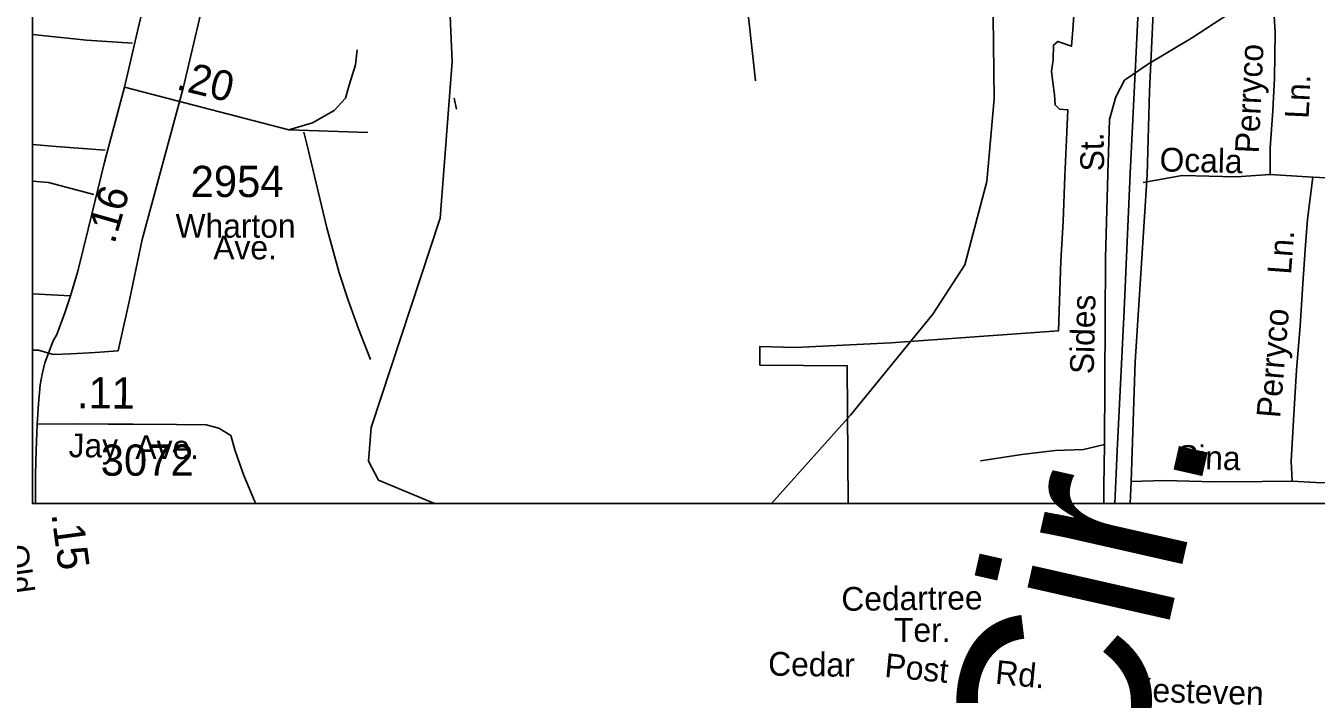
# Model space of a CAD drawing. Extents: x 1553981 to 1780076, y 812965 to 996873.
# Drawn here: x 1632320 to 1632965, y 844957 to 845291 of the extents above; entities that cross this region are included whole.
import ezdxf

# ---------------------------------------------------------------- set-up
doc = ezdxf.new("R2010")
doc.units = 0
for name, color, linetype in [('Default', 7, 'Continuous'), ('Exist Hydrographic Creek Single Shore', 7, 'Continuous'), ('Exist Hydrographic Misc Water Feature', 7, 'Continuous'), ('Exist Road Non-System Type 51 Label', 7, 'Continuous'), ('Exist Road Primary NC Divided Attributed', 7, 'Continuous'), ('Exist Road Secondary Mileage Hundredths English Label', 7, 'Continuous'), ('Exist Road Secondary Type 41 Attributed', 7, 'Continuous'), ('Exist Road Secondary Type 51 Attributed', 7, 'Continuous'), ('Exist Road Secondary Type 51 Number Label', 7, 'Continuous'), ('Map Preparation Border Antique Large Shape', 7, 'Continuous'), ('Map Preparation Border County Name Lower Right Label', 7, 'Continuous'), ('Map Preparation Border FIPS Code Label', 7, 'Continuous'), ('Map Preparation Border Revised Sign Off', 7, 'Continuous')]:
    doc.layers.add(name, color=color, linetype=linetype)

msp = doc.modelspace()

# ---------------------------------------------------------------- linework, layer by layer
at = {"layer": 'Default'}
msp.add_lwpolyline([(1632323.05, 848155.4), (1636375.85, 848155.4), (1636375.85, 845052.3), (1632323.05, 845052.3)], close=True, dxfattribs=at)
at = {"layer": 'Exist Hydrographic Creek Single Shore'}
for points in [[(1632692.73, 845052.3), (1632732.2, 845096.51), (1632773.45, 845146.96), (1632789.44, 845171.67), (1632800.45, 845213.31), (1632804.08, 845254.67), (1632802.58, 845377.8), (1632813.7, 845426.82), (1632831.82, 845457.63), (1632839.45, 845485.79), (1632839.69, 845508.77), (1632830.7, 845531.51), (1632816.45, 845556.02)], [(1632524.21, 845052.3), (1632524.2, 845052.31), (1632496.19, 845063.96), (1632491.2, 845073.5), (1632492.45, 845090.3), (1632527.07, 845195.05), (1632533.01, 845273.17), (1632531.5, 845307.82), (1632547.83, 845343.58), (1632544.07, 845367.86), (1632544.7, 845424.07), (1632563.08, 845469.65)]]:
    msp.add_lwpolyline(points, dxfattribs=at)
at = {"layer": 'Exist Hydrographic Misc Water Feature'}
msp.add_line((1632535.18, 845249.5), (1632534.04, 845254.96), dxfattribs=at)
at = {"layer": 'Exist Road Primary NC Divided Attributed'}
for points in [[(1632887.13, 845523.63), (1632879.38, 845364.34), (1632874.95, 845274.63), (1632872.18, 845217.31), (1632869.13, 845149.06), (1632867.75, 845122.06), (1632865.67, 845078.59), (1632864.41, 845052.3)], [(1632872.07, 845052.3), (1632872.6, 845063.22), (1632874.67, 845123.17), (1632880.63, 845216.48), (1632881.87, 845258.57), (1632884.64, 845319.35), (1632887.01, 845363.13), (1632894.82, 845516.77)]]:
    msp.add_lwpolyline(points, dxfattribs=at)
at = {"layer": 'Exist Road Secondary Type 41 Attributed'}
msp.add_lwpolyline([(1632360.99, 845092.01), (1632373.51, 845091.93), (1632395.22, 845091.86)], dxfattribs=at)
at = {"layer": 'Exist Road Secondary Type 51 Attributed'}
for points in [[(1632369.07, 845260.55), (1632376.1, 845290.74), (1632386.25, 845332.04), (1632394.15, 845363.83)], [(1632342.13, 845156.18), (1632345.72, 845168.51), (1632351.02, 845189.52), (1632359.18, 845222.91), (1632369.07, 845260.55)], [(1632369.07, 845260.55), (1632451.42, 845239.18), (1632490.9, 845237.88)], [(1632323.05, 845157.23), (1632342.13, 845156.18)], [(1632325.49, 845092), (1632326.07, 845102.2), (1632326.99, 845111.59), (1632328.01, 845116.91), (1632329.36, 845122.68), (1632333.45, 845133.59), (1632335.32, 845136.85), (1632339.36, 845147.64), (1632342.13, 845156.18)], [(1632324.59, 845052.3), (1632324.59, 845067.05), (1632324.95, 845078.85), (1632325.49, 845092)], [(1632325.49, 845092), (1632344.05, 845092.12), (1632360.99, 845092.01)]]:
    msp.add_lwpolyline(points, dxfattribs=at)
at = {"layer": 'Map Preparation Border County Name Lower Right Label'}
for points in [[(1632720.95, 845452.68), (1632701.38, 845451.85), (1632695.39, 845450.52), (1632692.72, 845443.86), (1632681.41, 845352.57), (1632676.75, 845322.59), (1632681.41, 845293.94), (1632684.71, 845263.66)], [(1632881.26, 845272.17), (1632902.81, 845284.95), (1632929.15, 845302.12), (1632939.12, 845312.9), (1632942.72, 845320.89)], [(1632942.72, 845320.89), (1632944.64, 845287.76), (1632944.28, 845265.03), (1632943.55, 845248.81), (1632942.24, 845230.07), (1632942.24, 845216.79)], [(1632373.13, 845282.48), (1632350.15, 845283.96), (1632323.05, 845286.78)], [(1632485.5, 845279.14), (1632484.62, 845271.65), (1632481.48, 845261.46), (1632479.63, 845254.99), (1632474.05, 845248.83), (1632463.22, 845242.74), (1632451.42, 845239.18)], [(1632859.34, 845081.86), (1632859.74, 845174.91), (1632860.94, 845217.24), (1632861.74, 845244.4), (1632864.93, 845255.58), (1632869.32, 845263.97), (1632881.26, 845272.17)], [(1632458.9, 845238.05), (1632460.76, 845230.03), (1632465.01, 845212.49), (1632470.41, 845190.17), (1632476.55, 845167.58), (1632481.08, 845154.03), (1632486.12, 845139.72), (1632492.14, 845124.39)], [(1632359.43, 845228.98), (1632334.98, 845230.84), (1632323.05, 845231.83)], [(1632323.05, 845213.57), (1632331.21, 845212.78), (1632353.75, 845206.89)], [(1632942.24, 845216.79), (1632925.14, 845215.66), (1632898.19, 845216.31), (1632878.69, 845212.83)], [(1632942.24, 845216.79), (1632963.51, 845215.5)], [(1632953.2, 845063.53), (1632952.6, 845073.53), (1632953.97, 845096.74), (1632955.3, 845118.97), (1632957.12, 845141.17), (1632958.45, 845162.13), (1632959.73, 845179.37), (1632960.93, 845194.57), (1632963.51, 845215.5)], [(1633021.57, 845215.5), (1632988.71, 845214.86), (1632970.21, 845215.18), (1632963.51, 845215.5)], [(1632395.22, 845091.86), (1632409.95, 845091.64), (1632416.3, 845089.96), (1632422.26, 845086.26), (1632424.53, 845078.59), (1632428.79, 845066.38), (1632434.18, 845053.59), (1632434.76, 845052.3)], [(1632859.34, 845081.86), (1632848.81, 845079.33), (1632834.57, 845078.8), (1632818.05, 845076.78), (1632797.27, 845073.6)], [(1632859.34, 845081.86), (1632859.01, 845060.92), (1632859.01, 845052.3)], [(1632953.2, 845063.53), (1632938.21, 845063.26), (1632914.24, 845063.1), (1632889.27, 845063.73), (1632872.6, 845063.22)], [(1633019.11, 845062.55), (1633008.87, 845061.7), (1632993.13, 845061.67), (1632976.92, 845062.68), (1632964.94, 845062.84), (1632953.2, 845063.53)]]:
    msp.add_lwpolyline(points, dxfattribs=at)
at = {"layer": 'Map Preparation Border FIPS Code Label'}
for points in [[(1632422.82, 845363.57), (1632398.46, 845260), (1632378, 845184.36), (1632371.89, 845154.86), (1632365.93, 845128.7), (1632354.47, 845127.75), (1632342.3, 845127.15), (1632333.47, 845126.79), (1632326.12, 845128.9), (1632323.05, 845128.9)], [(1632731.13, 845052.3), (1632730.63, 845121.17), (1632686.96, 845121.5), (1632686.96, 845130.88), (1632704.75, 845130.23), (1632752.45, 845132.67), (1632836.37, 845138.72), (1632837.49, 845173.52), (1632838.57, 845193.36), (1632839.54, 845215.96), (1632840.37, 845234.3), (1632840.94, 845249.16), (1632836.84, 845249.54), (1632834.61, 845251.66), (1632834.26, 845256.78), (1632833.54, 845262.9), (1632832.82, 845268.52), (1632833.59, 845274.13), (1632833.87, 845281.5), (1632835.99, 845283.37), (1632842.82, 845280.98), (1632843.47, 845289.1), (1632844.67, 845305.95)]]:
    msp.add_lwpolyline(points, dxfattribs=at)
at = {"layer": 'Map Preparation Border Revised Sign Off'}
for points in [[(1632422.82, 845363.57), (1632398.46, 845260), (1632378, 845184.36), (1632371.89, 845154.86), (1632365.93, 845128.7), (1632354.47, 845127.75), (1632342.3, 845127.15), (1632333.47, 845126.79), (1632326.12, 845128.9), (1632323.05, 845128.9)], [(1632731.13, 845052.3), (1632730.63, 845121.17), (1632686.96, 845121.5), (1632686.96, 845130.88), (1632704.75, 845130.23), (1632752.45, 845132.67), (1632836.37, 845138.72), (1632837.49, 845173.52), (1632838.57, 845193.36), (1632839.54, 845215.96), (1632840.37, 845234.3), (1632840.94, 845249.16), (1632836.84, 845249.54), (1632834.61, 845251.66), (1632834.26, 845256.78), (1632833.54, 845262.9), (1632832.82, 845268.52), (1632833.59, 845274.13), (1632833.87, 845281.5), (1632835.99, 845283.37), (1632842.82, 845280.98), (1632843.47, 845289.1), (1632844.67, 845305.95)]]:
    msp.add_lwpolyline(points, dxfattribs=at)

# ---------------------------------------------------------------- texts
at = {"layer": 'Exist Road Non-System Type 51 Label'}
for s, height, rotation, p in [('Perryco', 11.875, 87.42445, (1632936.42, 845227.22)), ('Ln.', 11.875, 87.42445, (1632961.4, 845244.56)), ('St.', 11.875, 91.27877, (1632859.21, 845218.53)), ('Ocala', 11.875, 358.62537, (1632886.77, 845218.43)), ('Ln.', 11.875, 85.76878, (1632952.61, 845166.59)), ('Sides', 11.875, 88.59466, (1632853.88, 845116.89)), ('Perryco', 11.875, 85.29742, (1632947.14, 845094.8)), ('Cir.', 95, 77.20993, (1632869.76, 844896.46)), ('Sina', 11.875, 358.55148, (1632895.47, 845069.73)), ('Cedartree', 11.875, 0.61824, (1632727.76, 844998.61)), ('Ter.', 11.875, 359.97338, (1632754.05, 844983.11)), ('Cedar', 11.875, 359.15628, (1632691.03, 844966.24)), ('Post', 11.875, 354.44705, (1632748.96, 844965.64)), ('Rd.', 11.875, 354.44477, (1632804.32, 844962.19)), ('Kesteven', 11.875, 358.33098, (1632872.58, 844953.36))]:
    msp.add_text(s, height=height, rotation=rotation, dxfattribs=at).set_placement(p)
at = {"layer": 'Exist Road Secondary Mileage Hundredths English Label'}
for s, height, rotation, p in [('.20', 15, 346.11079, (1632394.54, 845259.58)), ('.16', 15, 73.97268, (1632364.1, 845181.66)), ('.11', 15.625, 359.61559, (1632345.26, 845099.93)), ('.15', 15.625, 277.65771, (1632332.52, 845047.06))]:
    msp.add_text(s, height=height, rotation=rotation, dxfattribs=at).set_placement(p)
at = {"layer": 'Exist Road Secondary Type 51 Number Label'}
for s, p in [('2954', (1632402.23, 845205.54)), ('3072', (1632357.25, 845066.19))]:
    msp.add_text(s, height=15.625, dxfattribs=at).set_placement(p)
at = {"layer": 'Map Preparation Border Antique Large Shape'}
for s, p in [('Wharton', (1632394.7, 845185.21)), ('Ave.', (1632413.57, 845174.37))]:
    msp.add_text(s, height=11.875, dxfattribs=at).set_placement(p)
for s, rotation, p in [('Jay', 359.61559, (1632341.16, 845075.45)), ('Ave.', 359.82791, (1632374.6, 845074.61)), ('Old', 277.82072, (1632308.93, 845031))]:
    msp.add_text(s, height=11.875, rotation=rotation, dxfattribs=at).set_placement(p)

doc.saveas('drawing.dxf')
